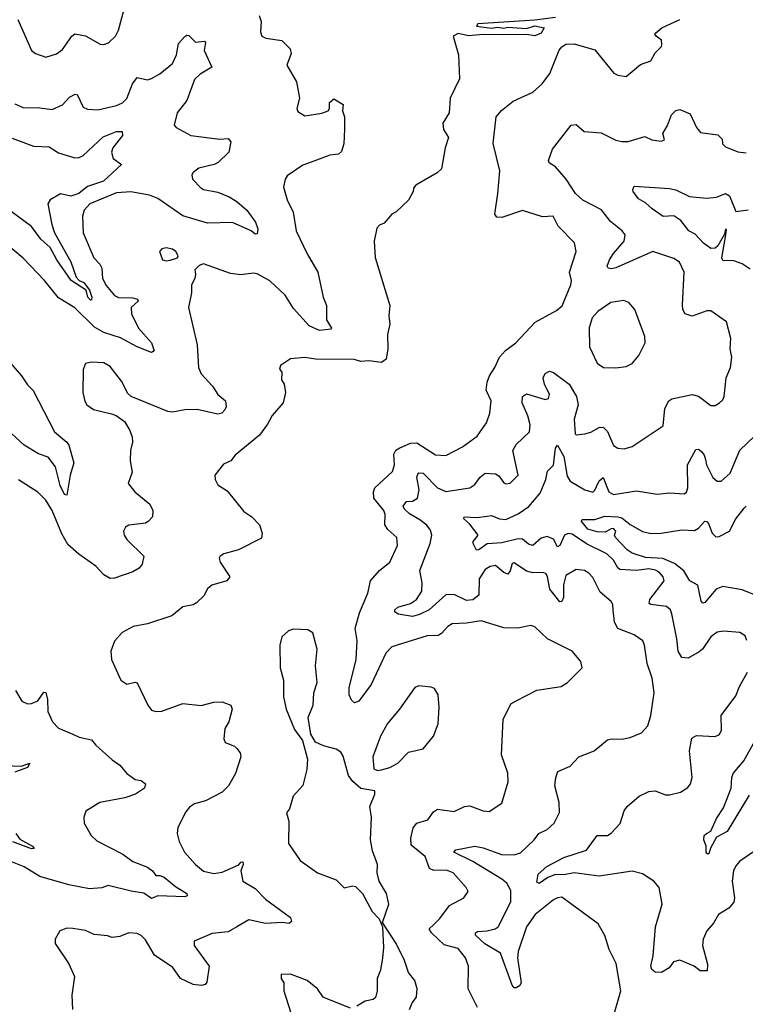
# Model space of a CAD drawing. Extents: x 2199565 to 2323334, y 894172 to 1018966.
# Tile 417 of 440: x 2308588 to 2312091, y 982271 to 987024. Entities that reach past the tile are written whole.
import ezdxf

# ---------------------------------------------------------------- set-up
doc = ezdxf.new("R2010")
doc.units = 0

msp = doc.modelspace()

# ---------------------------------------------------------------- linework, layer by layer
at = {"layer": '0CON10XD'}
for points in [[(2308579.2, 987025), (2308645, 986876.2), (2308665, 986861.2), (2308715, 986843.8), (2308765, 986860), (2308795, 986880), (2308840, 986945), (2308855, 986956.7), (2308905, 986946.9), (2308975.8, 986905.8), (2308995, 986904), (2309017.6, 986912.4), (2309050, 986945), (2309065, 986973.8), (2309092.9, 987075)], [(2309743.8, 987045), (2309754, 987015), (2309751.2, 986965), (2309757.5, 986945), (2309775.8, 986935.8), (2309853.9, 986923.9), (2309893.6, 986883.6), (2309898.3, 986861.7), (2309877.5, 986805), (2309924.2, 986725), (2309939.2, 986645), (2309926, 986595), (2309930.9, 986580.9), (2309965, 986560), (2310046.9, 986573.1), (2310076.7, 986585), (2310083.3, 986595), (2310083.8, 986625), (2310105, 986642.5), (2310148.8, 986615), (2310146, 986585), (2310155.5, 986555), (2310156.3, 986496.3), (2310153.1, 986425), (2310142.2, 986387.8), (2310127.5, 986375), (2310085, 986370.5), (2309995, 986336.4), (2309955, 986322.5), (2309880, 986270), (2309870, 986255), (2309861.4, 986215), (2309879.1, 986155), (2309907.7, 986095), (2309922, 986005), (2309975, 985894), (2310026.7, 985805), (2310053.1, 985685), (2310068.6, 985645), (2310069.4, 985575), (2310093.8, 985535), (2310090, 985530), (2310035.9, 985524.1), (2309985, 985545.7), (2309909.5, 985629.5), (2309869.7, 985695), (2309795, 985763.2), (2309735, 985797.1), (2309715, 985801.4), (2309655, 985791.9), (2309605, 985799.2), (2309475, 985846.2), (2309455, 985837.5), (2309433.9, 985816.1), (2309436.1, 985796.1), (2309434, 985775), (2309417.5, 985745), (2309417.5, 985705), (2309402.5, 985635), (2309445.5, 985455), (2309451.1, 985345), (2309464.4, 985315), (2309518.9, 985255), (2309544.4, 985215), (2309581.1, 985185), (2309584, 985155), (2309578.7, 985141.3), (2309563.8, 985125), (2309545, 985119.5), (2309445, 985142.1), (2309385, 985140.4), (2309325, 985129.1), (2309302.6, 985132.6), (2309125.6, 985205.6), (2309110.3, 985220.3), (2309078.8, 985278.8), (2309025, 985350), (2308995, 985366.9), (2308935, 985370.8), (2308906.1, 985363.9), (2308894, 985335), (2308893.1, 985225), (2308902.4, 985182.4), (2308912, 985165), (2308945, 985143.1), (2309031.7, 985121.7), (2309054.2, 985114.2), (2309094.2, 985084.2), (2309118, 985045), (2309130.3, 985010.3), (2309132.5, 984985), (2309122.9, 984945), (2309121.2, 984895), (2309130.5, 984839.5), (2309112.5, 984785), (2309144.6, 984744.6), (2309215.7, 984685), (2309230.6, 984655), (2309228.6, 984625), (2309208.7, 984601.3), (2309195, 984594.4), (2309115, 984584.2), (2309098.8, 984575), (2309089.2, 984555), (2309092.9, 984535), (2309106, 984515), (2309186.7, 984435), (2309180, 984395), (2309165, 984376.7), (2309135, 984359.2), (2309045, 984327.5), (2309025, 984326), (2308995, 984344.4), (2308955, 984386.5), (2308873.7, 984443.7), (2308821.2, 984491.2), (2308791.4, 984541.4), (2308744.2, 984655), (2308714.6, 984705), (2308675, 984742.7), (2308582.1, 984802.1)], [(2311175, 987035.5), (2311075, 987021.5), (2310800, 987005), (2310793.6, 986993.6), (2310865, 986983.3), (2310895, 986988.8), (2310925, 986983.3), (2310945, 986988), (2311035, 986982.5), (2311075, 986994.3), (2311120, 986985), (2311105, 986960), (2311075, 986946.2), (2311035, 986952.5), (2310918.3, 986951.7), (2310825, 986953.3), (2310755, 986946.7), (2310705, 986957.5), (2310680, 986945), (2310706, 986855), (2310710.5, 986739.5), (2310666.2, 986645), (2310661.2, 986575), (2310630, 986525), (2310634.2, 986494.2), (2310658.8, 986455), (2310642.5, 986405), (2310623.8, 986305), (2310603.3, 986285), (2310500, 986225), (2310488.3, 986211.7), (2310487.5, 986195), (2310465, 986152.5), (2310405, 986097.5), (2310384.1, 986085.9), (2310347.7, 986042.3), (2310325, 986032.5), (2310312.7, 986017.3), (2310298.8, 985955), (2310304.2, 985875.8), (2310374.3, 985645), (2310370, 985595), (2310374.2, 985555), (2310364.3, 985505), (2310364.5, 985435), (2310357.1, 985385), (2310335, 985370), (2310273.3, 985376.7), (2310235, 985374.2), (2310203.2, 985383.2), (2310015.9, 985385.9), (2309965, 985394.2), (2309895, 985386.7), (2309847.5, 985355), (2309843, 985337), (2309853.3, 985323.3), (2309852.5, 985285), (2309864.1, 985264.1), (2309872, 985225), (2309860, 985175), (2309806.4, 985113.6), (2309785, 985071.9), (2309745, 985018.6), (2309627.9, 984922.1), (2309606.7, 984895), (2309571.7, 984878.3), (2309530, 984825), (2309532, 984805), (2309545, 984778.8), (2309589.1, 984749.1), (2309670.2, 984650.2), (2309708.8, 984625), (2309746.2, 984585), (2309758.6, 984545), (2309755, 984522), (2309643.8, 984465), (2309573.3, 984445), (2309556.2, 984435), (2309551.2, 984425), (2309555.8, 984405), (2309602.5, 984335), (2309587.5, 984315), (2309515, 984294.2), (2309495, 984276.2), (2309477.4, 984242.6), (2309441.3, 984208.7), (2309425, 984199.2), (2309375, 984189.2), (2309323, 984147), (2309205, 984107.5), (2309135.6, 984094.4), (2309083.3, 984065), (2309046.4, 984023.6), (2309028.8, 983975), (2309031.2, 983935), (2309076.4, 983836.4), (2309105, 983816.7), (2309145, 983826.7), (2309155, 983822.5), (2309206.7, 983715), (2309225, 983691.2), (2309245, 983684.2), (2309275, 983686), (2309375, 983723.8), (2309464.1, 983714.1), (2309525, 983730), (2309565, 983731.4), (2309607.5, 983715), (2309613.3, 983695), (2309598, 983635), (2309577.7, 983602.3), (2309573, 983553), (2309580, 983535), (2309625, 983517.5), (2309636.4, 983506.4), (2309652.9, 983485), (2309655.7, 983465), (2309630, 983385), (2309596.2, 983325), (2309565, 983294.6), (2309485, 983253.6), (2309432.2, 983237.8), (2309407.4, 983222.6), (2309389.8, 983200.2), (2309351.9, 983125), (2309348.1, 983095), (2309357.2, 983057.2), (2309384.3, 983005), (2309436.7, 982945), (2309475, 982913.1), (2309525, 982902.2), (2309565, 982909.2), (2309646, 982944), (2309655, 982957.5), (2309665, 982958), (2309666.7, 982945), (2309655.6, 982914.4), (2309665.8, 982865), (2309725, 982829.4), (2309775, 982778.6), (2309895, 982689.2), (2309899.5, 982670.5), (2309889.1, 982660.9), (2309855.9, 982665.9), (2309775, 982660.6), (2309695, 982679.1), (2309635.6, 982644.4), (2309595, 982620), (2309517.6, 982612.4), (2309430, 982575), (2309430, 982555), (2309502, 982455), (2309491.7, 982378.3), (2309483.6, 982366.4), (2309465, 982361.2), (2309425.9, 982365.9), (2309365, 982396), (2309328, 982448), (2309238.7, 982508.7), (2309195, 982581.9), (2309175, 982603.1), (2309155, 982612.9), (2309115, 982615.8), (2309071.2, 982598.8), (2309035, 982594), (2309012.1, 982602.1), (2308948.3, 982608.3), (2308905, 982627.5), (2308845, 982637.5), (2308815, 982638), (2308782.5, 982625), (2308758.8, 982585), (2308758.8, 982565), (2308825, 982466.7), (2308852.9, 982405), (2308840.6, 982315), (2308843.8, 982245)], [(2310797.8, 982255), (2310753.3, 982345), (2310754.3, 982455), (2310739.4, 982495), (2310705, 982540), (2310637.7, 982557.7), (2310575.3, 982615), (2310565.3, 982635), (2310585.4, 982654.6), (2310616.4, 982685), (2310662.4, 982747.6), (2310732, 982785), (2310753.3, 982815), (2310743.8, 982835), (2310680, 982905), (2310648.3, 982918.3), (2310586.8, 982916.8), (2310566.1, 982926.1), (2310545, 982984.3), (2310478.4, 983038.4), (2310476.7, 983073.3), (2310487.3, 983122.7), (2310504.6, 983145.4), (2310558.6, 983161.4), (2310585, 983199.4), (2310605, 983212.2), (2310685, 983201.9), (2310734.6, 983225.4), (2310761.3, 983228.7), (2310825, 983205.6), (2310855, 983200.8), (2310915, 983242), (2310945.7, 983345), (2310944.1, 983385.9), (2310914.3, 983475), (2310922.5, 983645), (2310958.5, 983721.5), (2310984.4, 983735.6), (2311085, 983788.1), (2311202.5, 983805), (2311232.5, 983825), (2311302.5, 983895), (2311296.7, 983925), (2311255.8, 983975.8), (2311135.5, 984035.5), (2311075, 984093.8), (2311055, 984098.8), (2310992.7, 984087.3), (2310925, 984088.6), (2310815, 984122.3), (2310745, 984110.4), (2310675, 984106.9), (2310655, 984095.5), (2310625, 984060.9), (2310608.6, 984051.4), (2310555, 984050), (2310384, 983996), (2310355, 983965.8), (2310285, 983814), (2310225, 983734), (2310205, 983726.7), (2310189.5, 983739.5), (2310179.2, 983765), (2310178.9, 983798.9), (2310211.8, 983935), (2310216.6, 984026.6), (2310208, 984085), (2310228.7, 984161.3), (2310267.9, 984255), (2310280.9, 984315), (2310325, 984364.4), (2310375, 984405.7), (2310412.5, 984485), (2310408.8, 984525), (2310365, 984563.3), (2310351.5, 984585), (2310352.1, 984635), (2310346.4, 984655), (2310298, 984715), (2310295.8, 984745), (2310302.9, 984765), (2310387, 984843), (2310397.3, 984875), (2310394, 984926), (2310404.1, 984945.9), (2310422.4, 984957.6), (2310475, 984979.4), (2310505, 984980.8), (2310595, 984923.5), (2310645, 984920), (2310725, 984962.9), (2310796, 985014), (2310842, 985078), (2310858.1, 985125), (2310864.3, 985185), (2310840, 985235), (2310844.6, 985275), (2310855.4, 985305), (2310881.8, 985345), (2310904.7, 985395.3), (2310933.1, 985426.9), (2310982.5, 985465), (2311076.1, 985563.9), (2311179.7, 985620.3), (2311206.9, 985643.1), (2311247.8, 985745), (2311251.5, 985765), (2311242.5, 985805), (2311274.3, 985905), (2311267, 985947), (2311188.1, 986028.1), (2311163.3, 986075), (2311112.4, 986072.4), (2311015, 986103.5), (2310915, 986068.6), (2310891.2, 986071.2), (2310882.5, 986085), (2310895.5, 986185), (2310905.6, 986295), (2310874.1, 986425.9), (2310888, 986555), (2310913.4, 986586.6), (2310969.7, 986630.3), (2311065.6, 986674.4), (2311110, 986715), (2311147.1, 986765), (2311192.7, 986877.3), (2311205, 986894), (2311225, 986906), (2311265, 986908), (2311365, 986878.8), (2311456.1, 986766.1), (2311475, 986756.2), (2311515, 986750), (2311585, 986808), (2311635, 986826.2), (2311656, 986865), (2311685.5, 986894.5), (2311688, 986905), (2311686, 986925), (2311660, 986945), (2311654, 986955), (2311658.3, 986961.7), (2311687.5, 986985), (2311775, 987026)], [(2308565, 986618.5), (2308605, 986600.6), (2308685, 986599.5), (2308745, 986591.1), (2308795, 986613.3), (2308829.2, 986650.8), (2308855.6, 986665.6), (2308865, 986663.8), (2308895, 986602.5), (2308915, 986591.9), (2308965, 986589.5), (2309055, 986609.5), (2309085, 986623.3), (2309105, 986644.2), (2309132.5, 986715), (2309155, 986745.7), (2309204.5, 986734.5), (2309225, 986740), (2309265, 986763.3), (2309325, 986812.7), (2309345.8, 986854.2), (2309355, 986909.2), (2309385, 986943.8), (2309395, 986950), (2309405, 986947.5), (2309436.2, 986916.2), (2309480.9, 986920.9), (2309485.4, 986915), (2309477.9, 986875), (2309515.8, 986795), (2309458.8, 986761.2), (2309431.8, 986735), (2309395.3, 986634.7), (2309348.5, 986575), (2309334.4, 986515), (2309343.9, 986503.9), (2309415, 986465.4), (2309555, 986447.3), (2309595, 986450.5), (2309607.5, 986435), (2309598, 986385), (2309546.2, 986335), (2309527.5, 986325), (2309453, 986307), (2309425, 986286.2), (2309419.2, 986275), (2309422.5, 986255), (2309462, 986212), (2309475, 986204.5), (2309545, 986191.2), (2309599.3, 986169.3), (2309636.7, 986146.8), (2309685, 986104.3), (2309727, 986047), (2309738.1, 986015), (2309735, 985990), (2309725, 985988.8), (2309705.6, 986005.6), (2309615, 986044.6), (2309495, 986042.7), (2309375, 986078.1), (2309255, 986161.1), (2309215, 986177.3), (2309125, 986192.6), (2309055, 986187.8), (2308927.1, 986135), (2308900, 986105), (2308890.6, 986075), (2308894.4, 985995), (2308945.3, 985875.3), (2308974.7, 985844.7), (2308984.5, 985825), (2308987.1, 985775), (2309005, 985740.6), (2309045, 985693.3), (2309065, 985682.4), (2309135, 985682), (2309157.3, 985675), (2309159.6, 985665), (2309126.4, 985635), (2309127.1, 985605), (2309162, 985535), (2309224.4, 985465), (2309238, 985425), (2309225, 985418), (2309154.7, 985444.7), (2309075, 985487.8), (2308995, 985514.5), (2308949.9, 985539.9), (2308855, 985633.8), (2308775, 985681.8), (2308708.4, 985765), (2308605, 985872.7), (2308505, 985957.1)], [(2310913.6, 982993.6), (2310975, 982992.9), (2311005, 983002), (2311070.8, 983065), (2311093.8, 983095), (2311135, 983114.3), (2311167.8, 983145), (2311193.1, 983196.9), (2311191.8, 983245), (2311172, 983325), (2311175.6, 983365), (2311185.7, 983394.3), (2311245, 983421.2), (2311286.7, 983465), (2311362, 983495), (2311425, 983548.1), (2311445, 983553.1), (2311495, 983550), (2311535, 983558.1), (2311588.9, 983581.1), (2311620, 983615), (2311635.4, 983664.6), (2311651.1, 983775), (2311640.6, 983845), (2311616.7, 983916.7), (2311604.3, 984005), (2311595.4, 984025.4), (2311554, 984055), (2311475, 984085.6), (2311458.8, 984115), (2311453.6, 984173.6), (2311450.6, 984200.6), (2311442.5, 984215), (2311390.6, 984260.6), (2311355, 984330.8), (2311335, 984352.9), (2311315, 984364.4), (2311275, 984370.6), (2311225, 984340.8), (2311213.8, 984296.1), (2311213.8, 984235), (2311205, 984215.7), (2311195, 984214.4), (2311146.7, 984275), (2311136.6, 984335), (2311128.9, 984348.9), (2311115, 984355.4), (2311065, 984354.2), (2311035, 984361.2), (2310975, 984402), (2310965, 984398.8), (2310956.1, 984363.9), (2310945, 984348.1), (2310925, 984355.4), (2310885, 984390), (2310858.8, 984385), (2310835, 984369.4), (2310805.5, 984325), (2310803.8, 984246.2), (2310775, 984224.1), (2310745, 984220), (2310685, 984249.6), (2310645, 984247.3), (2310565.5, 984175), (2310517.9, 984152.1), (2310483.8, 984143.8), (2310414.6, 984154.6), (2310398.8, 984165), (2310398.9, 984175), (2310412.7, 984187.3), (2310475, 984205.9), (2310503.8, 984225), (2310530, 984265), (2310530.7, 984305), (2310518.9, 984365), (2310569.1, 984495), (2310577.1, 984535), (2310570.6, 984560.6), (2310553.2, 984583.2), (2310520.4, 984610.4), (2310469.2, 984639.2), (2310445, 984662), (2310440, 984675), (2310455, 984698.2), (2310485, 984700.3), (2310509.1, 984715), (2310516.5, 984755), (2310505.2, 984815), (2310509.4, 984830.6), (2310515, 984837.1), (2310535, 984834.5), (2310605, 984764.7), (2310645, 984747.1), (2310760.8, 984765), (2310785, 984780), (2310810.4, 984815), (2310835, 984835.6), (2310885, 984831.9), (2310901.5, 984821.5), (2310925, 984788.8), (2310935, 984783.8), (2310955, 984786.2), (2310994.5, 984825.5), (2310969.1, 984945), (2310985, 984973.1), (2311049.5, 985035), (2311052.4, 985067.6), (2311041.6, 985111.6), (2311013.1, 985175), (2311014.7, 985205.3), (2311035, 985217.3), (2311125, 985191.1), (2311141.2, 985195), (2311145.5, 985215), (2311122.1, 985265), (2311115.6, 985295), (2311124.5, 985315.5), (2311145, 985327.5), (2311165, 985321.4), (2311241.1, 985265), (2311275.2, 985205.2), (2311283.5, 985165), (2311264.2, 985095), (2311268.8, 985025), (2311275, 985020), (2311315.6, 985024.4), (2311345, 985033.1), (2311385, 985055.6), (2311405, 985057.1), (2311425, 985036), (2311455, 984968.6), (2311475, 984955.6), (2311506.8, 984953.2), (2311545, 984964.2), (2311695, 985064), (2311702.9, 985147.1), (2311721.9, 985185), (2311735.4, 985194.6), (2311835, 985215.5), (2311865, 985206.9), (2311925, 985162), (2311945, 985161.2), (2311965.7, 985174.3), (2311981.7, 985188.3), (2311989.2, 985205), (2311997.8, 985295), (2312018.6, 985345), (2312025.8, 985395), (2312017.5, 985435), (2312020.8, 985485), (2312000, 985565), (2311925, 985618), (2311905, 985618), (2311835, 985592.5), (2311800.6, 985605), (2311790, 985625), (2311787.8, 985647.8), (2311795.5, 985805.5), (2311773, 985853), (2311745, 985871.4), (2311645, 985904.6), (2311465, 985826.9), (2311445, 985821.5), (2311428.8, 985825), (2311424.4, 985835), (2311435.4, 985865), (2311454.3, 985895.7), (2311505.6, 985955), (2311511.2, 985985), (2311496.2, 986005), (2311440.8, 986050.8), (2311396.2, 986106.2), (2311306.7, 986153.3), (2311270.6, 986185), (2311225.6, 986255), (2311175, 986314), (2311143.6, 986333.6), (2311140, 986345), (2311160, 986400), (2311250, 986515), (2311275, 986518), (2311312.5, 986485), (2311395, 986477.5), (2311465, 986442.2), (2311495, 986435.5), (2311525, 986435.6), (2311605, 986461.2), (2311640, 986445), (2311685, 986437.5), (2311700, 986445), (2311693.3, 986475), (2311715.9, 986514.1), (2311734, 986565), (2311755, 986586.7), (2311775, 986590), (2311825, 986570), (2311855, 986503.8), (2311875, 986480), (2311957.9, 986467.9), (2311978.3, 986448.3), (2311980, 986425), (2311995, 986411.2), (2312055, 986386), (2312095, 986382)], [(2308551.9, 986451.9), (2308655, 986414.5), (2308730.7, 986410.7), (2308775, 986381.4), (2308855, 986357.1), (2308875, 986358.8), (2308895, 986368.8), (2308991.2, 986458.8), (2309055, 986485.2), (2309082, 986485), (2309083.8, 986465), (2309037.5, 986405), (2309030.9, 986385), (2309039.1, 986355), (2309080, 986325), (2308993.3, 986245), (2308915, 986219.2), (2308874.4, 986185.6), (2308835, 986172.1), (2308785, 986183.2), (2308735.3, 986154.7), (2308724.6, 986135), (2308742.7, 986035), (2308756.5, 985995), (2308834.2, 985855), (2308860.6, 985780.6), (2308874.6, 985764.6), (2308898.2, 985755), (2308925, 985719.2), (2308936.3, 985685), (2308935, 985672), (2308929.3, 985670.7), (2308917.3, 985685), (2308909.2, 985719.2), (2308836.1, 985765), (2308767.9, 985865), (2308734.7, 985925), (2308689.4, 985965), (2308645.6, 986025.6), (2308485, 986142.8)], [(2312115, 985820.4), (2312075, 985846.2), (2312035, 985860.7), (2311981.7, 985861.7), (2311977.5, 985875), (2311995.3, 985975.3), (2311999.3, 986009.3), (2311995, 986012.5), (2311990.7, 985989.3), (2311957.8, 985932.3), (2311945, 985921.1), (2311925, 985920), (2311888.2, 985945), (2311849.4, 985989.4), (2311817.5, 986005), (2311780, 986055), (2311745, 986077.5), (2311695, 986074.3), (2311640.9, 986110.9), (2311609.4, 986139.4), (2311575, 986158.8), (2311550, 986195), (2311547.5, 986205), (2311555, 986220), (2311725, 986208.8), (2311755, 986202.5), (2311821.4, 986171.4), (2311903.2, 986163.2), (2311952.5, 986167.5), (2311995, 986184.7), (2312015, 986174.5), (2312045, 986098.6), (2312105, 986106.2)], [(2309295, 985860), (2309315, 985863.3), (2309350, 985875), (2309352.5, 985885), (2309342.5, 985905), (2309325, 985916.2), (2309295, 985922.5), (2309275, 985917.5), (2309262.5, 985905), (2309277.5, 985865), (2309295, 985860)], [(2311465, 985344.2), (2311515, 985350), (2311545, 985363.8), (2311577, 985403), (2311608, 985465), (2311605.8, 985495), (2311558, 985625), (2311528.8, 985658.8), (2311505, 985669.2), (2311440.9, 985659.1), (2311378.8, 985615), (2311350.8, 985585), (2311337.1, 985537.1), (2311338.6, 985445), (2311375, 985366.7), (2311405.9, 985345.9), (2311465, 985344.2)], [(2308482.1, 985435), (2308596.9, 985305), (2308625, 985260.8), (2308653.8, 985233.8), (2308756.9, 985035), (2308816, 984985), (2308825, 984970), (2308848.7, 984885), (2308831.2, 984825), (2308815, 984728.8), (2308805, 984732), (2308784.1, 984775), (2308761.2, 984865), (2308725, 984912.1), (2308678.8, 984928.8), (2308610.5, 984970.5), (2308445, 985119.1)], [(2312097.7, 984027.7), (2312089.5, 984049.5), (2312065, 984066), (2311985, 984072.5), (2311955, 984068.1), (2311925, 984045.6), (2311884.1, 983985.9), (2311868.2, 983971.8), (2311815, 983942.5), (2311784.6, 983944.6), (2311766.2, 983975), (2311760.7, 984035), (2311736.7, 984156.7), (2311729.5, 984175), (2311711.1, 984191.1), (2311635, 984200.4), (2311626.5, 984206.5), (2311630, 984225), (2311699.2, 984315), (2311694.5, 984335), (2311675, 984357.5), (2311657.3, 984367.3), (2311625, 984373), (2311565, 984365.6), (2311485, 984370.4), (2311475, 984377.8), (2311454.7, 984415), (2311423.1, 984445), (2311324.6, 984494.6), (2311255, 984541.2), (2311235, 984543.8), (2311218.2, 984535), (2311195, 984485.5), (2311185, 984479.1), (2311165, 984516.6), (2311135, 984529.1), (2311105, 984521.6), (2311065, 984486.1), (2311045, 984491.8), (2311015, 984516.7), (2310995, 984518.2), (2310915, 984498), (2310845, 984493.8), (2310805, 984465.4), (2310793.2, 984463.2), (2310777.1, 984495), (2310777.8, 984505), (2310800.6, 984535), (2310760, 984590), (2310732.5, 984615), (2310734, 984625), (2310795, 984620.4), (2310845, 984628.2), (2310865, 984630.8), (2310905, 984614.1), (2310935, 984611.2), (2310995, 984638.5), (2311046.2, 984673.8), (2311101.1, 984738.9), (2311127.2, 984805), (2311135.4, 984845), (2311165, 984873.6), (2311174.1, 984955.9), (2311185, 984970), (2311214.8, 984915), (2311231, 984821), (2311245, 984796.9), (2311316, 984755), (2311355, 984743.6), (2311365, 984753.5), (2311385, 984798.2), (2311405, 984814), (2311432.8, 984745), (2311455, 984731.6), (2311565, 984749.6), (2311665, 984732.9), (2311725, 984740), (2311795, 984735.8), (2311806.4, 984743.6), (2311813.5, 984765), (2311812.3, 984875), (2311851.3, 984948.7), (2311865, 984950.6), (2311879.7, 984939.7), (2311892.8, 984922.7), (2311898.9, 984901.1), (2311904.1, 984875), (2311934.4, 984814.4), (2311955, 984796.7), (2311975, 984795.7), (2312018.5, 984835), (2312064.1, 984945.9), (2312135, 985014.2)], [(2312135, 984247.8), (2312075, 984271.6), (2311981.7, 984288.3), (2311950, 984275), (2311895, 984210), (2311885, 984207.1), (2311877.4, 984217.4), (2311861.1, 984295), (2311823.5, 984315), (2311794.1, 984364.1), (2311748.7, 984398.7), (2311692.9, 984422.9), (2311608.4, 984428.4), (2311545, 984448.4), (2311520.8, 984465), (2311464, 984525), (2311460, 984535), (2311466, 984555), (2311455, 984567.5), (2311443.2, 984566.8), (2311415, 984549.5), (2311375, 984552.5), (2311330, 984565), (2311299.2, 984605), (2311305, 984612), (2311365, 984611.9), (2311413, 984627), (2311476, 984625), (2311495, 984619.6), (2311535, 984587.6), (2311595, 984553.1), (2311635, 984543.2), (2311685, 984544.6), (2311785, 984560.9), (2311845, 984558.9), (2311865, 984568.9), (2311895, 984603.1), (2311905, 984601.9), (2311912.4, 984592.4), (2311930.3, 984545), (2311947.9, 984527.9), (2311965, 984528.8), (2312014.8, 984555.2), (2312044.8, 984615.2), (2312085, 984666.4), (2312095, 984675.5)], [(2310470, 982245), (2310482.9, 982277.1), (2310503.3, 982305), (2310506, 982345), (2310495.6, 982385.6), (2310464.4, 982424.4), (2310445, 982482.5), (2310406.2, 982565), (2310340, 982665), (2310370, 982755), (2310358.8, 982805), (2310323.8, 982865), (2310313.3, 982905), (2310315.8, 982945), (2310291.5, 983011.5), (2310281.4, 983065), (2310285.7, 983175), (2310278.8, 983225), (2310302.5, 983285), (2310301.7, 983301.7), (2310235, 983313.3), (2310195.8, 983345.8), (2310176, 983375), (2310149.3, 983469.3), (2310138.6, 983488.6), (2310115, 983503.1), (2310055, 983518), (2310015.9, 983535.9), (2309994.2, 983574.2), (2309981.2, 983655), (2310004.4, 983715.6), (2310008, 983775), (2310024.2, 983825), (2310016.7, 983905), (2310024, 983985), (2310003.6, 984063.6), (2309979.3, 984079.3), (2309908.3, 984081.7), (2309885, 984073.3), (2309853.3, 984045), (2309843.9, 984003.9), (2309846, 983895), (2309861.4, 983835), (2309860.8, 983755), (2309873.9, 983696.1), (2309915, 983597.5), (2309953.9, 983543.9), (2309977.5, 983455), (2309974.5, 983405), (2309955, 983327.5), (2309908.8, 983275), (2309890, 983215), (2309876.7, 983195), (2309887.1, 983155), (2309885, 983047.5), (2309942, 982965), (2310025, 982906.2), (2310115, 982871.2), (2310155, 982833.3), (2310195, 982842.5), (2310209.3, 982839.3), (2310243.3, 982805), (2310289.5, 982719.5), (2310323.6, 982683.6), (2310340, 982645), (2310343.8, 982545), (2310338.8, 982495), (2310330, 982435), (2310313.3, 982395), (2310313.8, 982335), (2310305.8, 982304.2), (2310295, 982293.8), (2310255, 982286), (2310215, 982262)], [(2312135, 983009.4), (2312065, 982961.1), (2312045, 982939.2), (2312033.8, 982915), (2312027.8, 982865), (2312038.6, 982785), (2312035.6, 982764.4), (2312010.5, 982735), (2311961.4, 982705), (2311937.7, 982662.3), (2311905.7, 982625), (2311887.8, 982585), (2311883.9, 982555), (2311908.2, 982465), (2311907.3, 982432.7), (2311872.3, 982432.3), (2311843.3, 982455), (2311775, 982483.1), (2311743.8, 982475), (2311723.3, 982446.7), (2311686.5, 982423.5), (2311655.3, 982425.3), (2311639.4, 982439.4), (2311635.4, 982455), (2311645.4, 982505.4), (2311657.5, 982645), (2311690, 982755), (2311674.2, 982835), (2311650, 982865), (2311595, 982900), (2311545, 982912.9), (2311385, 982889.6), (2311265, 982905.3), (2311215, 982895.3), (2311175, 982897.3), (2311137.5, 982882.5), (2311095, 982854.5), (2311085, 982860), (2311091.4, 982898.6), (2311133.4, 982936.6), (2311215, 982978.7), (2311324.5, 983015.5), (2311375, 983086), (2311425, 983085.8), (2311443.4, 983096.6), (2311486.4, 983143.6), (2311506.2, 983205), (2311520, 983225), (2311578, 983275), (2311625, 983298.1), (2311655, 983302), (2311705, 983282.5), (2311725, 983282.5), (2311777.5, 983295), (2311812.7, 983317.3), (2311826.2, 983335), (2311834.2, 983365), (2311820.6, 983495), (2311832, 983555), (2311855, 983569.2), (2311945, 983564.2), (2311966.8, 983573.2), (2311975.7, 983595), (2311974.4, 983665.6), (2312045, 983760), (2312062.2, 983805), (2312101.4, 983875)], [(2308567.1, 983785), (2308598, 983735), (2308625, 983721.4), (2308645, 983722.5), (2308675, 983736), (2308705, 983778), (2308715, 983775.8), (2308722.8, 983742.8), (2308724.5, 983684.5), (2308747.1, 983635), (2308775, 983604.2), (2308844.4, 983574.4), (2308875, 983560.6), (2308935, 983547.5), (2308955, 983522.5), (2309035, 983450.8), (2309072, 983425), (2309105.7, 983385.7), (2309145, 983356.2), (2309175, 983351.2), (2309196.2, 983335), (2309190, 983315), (2309146.7, 983285), (2309095, 983266.8), (2308974.7, 983245.3), (2308907.4, 983202.6), (2308897.1, 983175), (2308899.2, 983145), (2308933.3, 983085), (2308960.7, 983060.7), (2309086.1, 982996.1), (2309135, 982960.7), (2309205, 982932.1), (2309229.1, 982915), (2309245, 982892), (2309265, 982892.3), (2309285, 982884.1), (2309339.5, 982839.5), (2309394.2, 982805), (2309395.8, 982794.2), (2309385, 982790), (2309255, 982794.4), (2309225, 982781.4), (2309188, 982808), (2309126.8, 982816.8), (2309015.7, 982844.3), (2308985, 982833.3), (2308925, 982828.7), (2308825, 982847.6), (2308685, 982888.5), (2308609.4, 982935), (2308545, 982959.6)], [(2310315, 983400), (2310335, 983402.5), (2310375, 983414.4), (2310413.3, 983435), (2310465, 983488.8), (2310536.1, 983503.9), (2310586.2, 983565), (2310608, 983625), (2310612.5, 983705), (2310608.8, 983765), (2310590, 983795), (2310575, 983802.5), (2310515, 983808.8), (2310495, 983800), (2310422, 983695), (2310363.4, 983626.6), (2310330.6, 983565), (2310293.3, 983465), (2310297.7, 983407.7), (2310315, 983400)], [(2312110.2, 983279.8), (2312002.5, 983105), (2311952.1, 983077.9), (2311923.1, 983025), (2311915, 982998), (2311905, 982998), (2311902.3, 983005), (2311902.2, 983035), (2311890, 983065), (2311892, 983085), (2311903.3, 983095), (2311925, 983106.2), (2311952, 983168), (2311985, 983220), (2312023.1, 983315), (2312025.5, 983365), (2312032.7, 983385), (2312083, 983447), (2312138.9, 983545)], [(2308515, 983424), (2308595, 983420.8), (2308636.7, 983435), (2308625, 983413.3), (2308565, 983390.9)], [(2308569.5, 983095), (2308588.8, 983068.8), (2308649.2, 983035), (2308657.5, 983022.5), (2308645, 983021.9), (2308555, 983055.9)], [(2311459.8, 982230.2), (2311490, 982335), (2311467, 982467), (2311434.4, 982535), (2311412.6, 982602.6), (2311380, 982660), (2311205, 982787.3), (2311185, 982785.5), (2311165, 982774.5), (2311076.9, 982705), (2311034.8, 982645), (2310994, 982525), (2310991.1, 982495), (2311008.4, 982375), (2311000.7, 982359.3), (2310985, 982350), (2310975, 982350.5), (2310965, 982362.5), (2310908.3, 982518.3), (2310833.1, 982563.1), (2310788.8, 982605), (2310787.8, 982615), (2310797.5, 982622.5), (2310844.7, 982624.7), (2310884, 982635), (2310898.5, 982645), (2310959.2, 982765), (2310959.7, 982819.7), (2310939.4, 982855), (2310916.1, 982875), (2310775, 982960.8), (2310683.5, 983005), (2310694, 983016), (2310785, 983034.1), (2310825, 983026.5), (2310913.6, 982993.6)], [(2310185, 982252), (2310075, 982296.2), (2310053.3, 982305), (2310025, 982346.2), (2309975, 982386), (2309895, 982416.7), (2309850, 982415), (2309850, 982395), (2309862.5, 982375), (2309863.3, 982335), (2309896, 982235)]]:
    msp.add_lwpolyline(points, dxfattribs=at)

doc.saveas('drawing.dxf')
